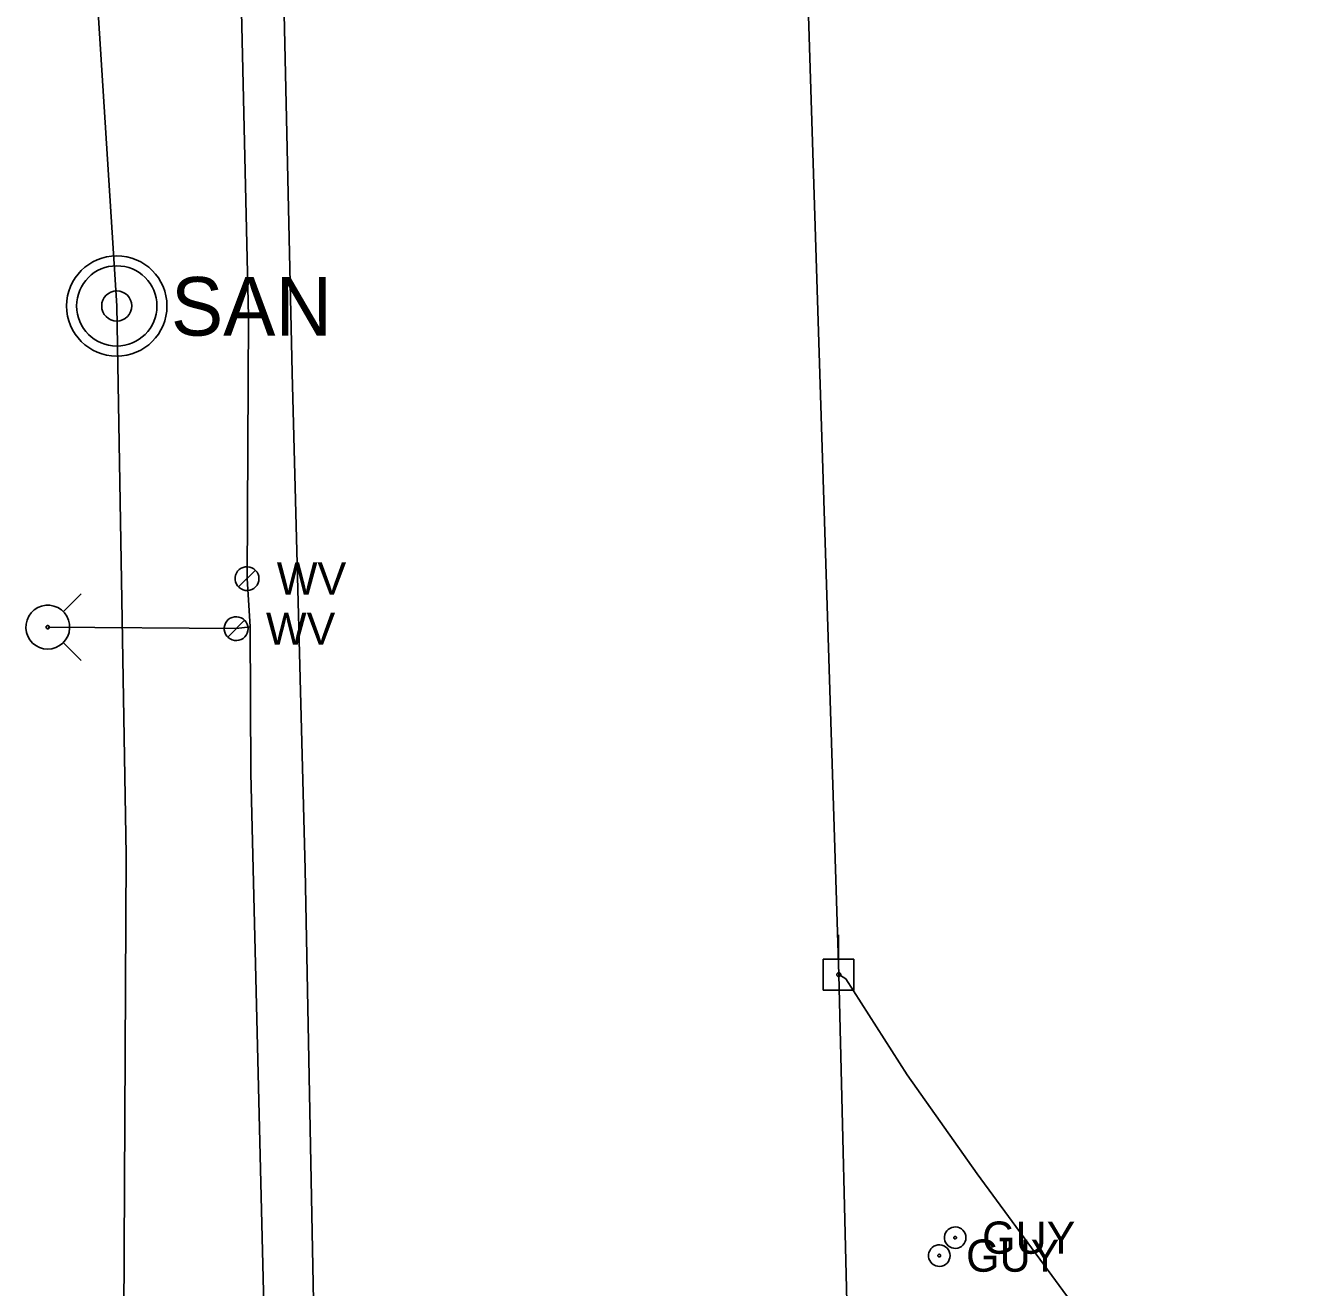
# Model space of a CAD drawing. Extents: x 596028 to 606371, y 330010 to 403088.
# Drawn here: x 601797.7 to 601952.1, y 399237.6 to 399388.3 of the extents above; entities that cross this region are included whole.
import ezdxf

# ---------------------------------------------------------------- set-up
doc = ezdxf.new("R2010")
doc.units = 0
for name, color, linetype in [('E_UTL_E_UG', 7, 'Continuous'), ('E_UTL_EGuyWire', 7, 'Continuous'), ('E_UTL_EPowerPole', 7, 'Continuous'), ('E_UTL_G_UG', 7, 'Continuous'), ('E_UTL_Overhead', 7, 'Continuous'), ('E_UTL_SAN_MH', 7, 'Continuous'), ('E_UTL_SAN_UG', 7, 'Continuous'), ('E_UTL_W', 7, 'Continuous'), ('E_UTL_W_UG', 7, 'Continuous'), ('E_UTL_WHydrant', 7, 'Continuous')]:
    doc.layers.add(name, color=color, linetype=linetype)

msp = doc.modelspace()

# ---------------------------------------------------------------- linework, layer by layer
at = {"layer": 'E_UTL_E_UG'}
msp.add_lwpolyline([(601952.11, 399209.41), (601932.39, 399222.49), (601911.37, 399251.15), (601902.98, 399262.95), (601895.64, 399274.45), (601894.82, 399274.94)], dxfattribs=at)
at = {"layer": 'E_UTL_EGuyWire'}
for points in [[(601910.01, 399243.5), (601909.99, 399243.75), (601909.92, 399243.98), (601909.81, 399244.2), (601909.66, 399244.39), (601909.47, 399244.55), (601909.26, 399244.67), (601909.03, 399244.75), (601908.79, 399244.78), (601908.55, 399244.77), (601908.31, 399244.72), (601908.09, 399244.61), (601907.89, 399244.47), (601907.72, 399244.3), (601907.59, 399244.09), (601907.5, 399243.86), (601907.45, 399243.62), (601907.45, 399243.38), (601907.5, 399243.14), (601907.59, 399242.91), (601907.72, 399242.71), (601907.89, 399242.53), (601908.09, 399242.39), (601908.31, 399242.29), (601908.55, 399242.23), (601908.79, 399242.22), (601909.03, 399242.26), (601909.26, 399242.34), (601909.47, 399242.46), (601909.66, 399242.62), (601909.81, 399242.81), (601909.92, 399243.03), (601909.99, 399243.26), (601910.01, 399243.5)], [(601908.89, 399243.5), (601908.89, 399243.53), (601908.88, 399243.56), (601908.86, 399243.59), (601908.84, 399243.61), (601908.82, 399243.63), (601908.79, 399243.65), (601908.77, 399243.66), (601908.74, 399243.66), (601908.71, 399243.66), (601908.68, 399243.65), (601908.65, 399243.64), (601908.62, 399243.62), (601908.6, 399243.6), (601908.59, 399243.58), (601908.57, 399243.55), (601908.57, 399243.52), (601908.57, 399243.49), (601908.57, 399243.46), (601908.59, 399243.43), (601908.6, 399243.4), (601908.62, 399243.38), (601908.65, 399243.36), (601908.68, 399243.35), (601908.71, 399243.34), (601908.74, 399243.34), (601908.77, 399243.35), (601908.79, 399243.36), (601908.82, 399243.37), (601908.84, 399243.39), (601908.86, 399243.42), (601908.88, 399243.44), (601908.89, 399243.47), (601908.89, 399243.5)], [(601908.11, 399241.36), (601908.09, 399241.6), (601908.02, 399241.83), (601907.91, 399242.05), (601907.75, 399242.24), (601907.57, 399242.4), (601907.36, 399242.52), (601907.13, 399242.6), (601906.89, 399242.64), (601906.64, 399242.63), (601906.41, 399242.57), (601906.18, 399242.47), (601905.99, 399242.33), (601905.82, 399242.15), (601905.69, 399241.94), (601905.59, 399241.72), (601905.55, 399241.48), (601905.55, 399241.23), (601905.59, 399240.99), (601905.69, 399240.77), (601905.82, 399240.56), (601905.99, 399240.39), (601906.18, 399240.24), (601906.41, 399240.14), (601906.64, 399240.09), (601906.89, 399240.07), (601907.13, 399240.11), (601907.36, 399240.19), (601907.57, 399240.31), (601907.75, 399240.47), (601907.91, 399240.66), (601908.02, 399240.88), (601908.09, 399241.11), (601908.11, 399241.36)], [(601906.99, 399241.36), (601906.98, 399241.39), (601906.98, 399241.42), (601906.96, 399241.44), (601906.94, 399241.47), (601906.92, 399241.49), (601906.89, 399241.5), (601906.86, 399241.51), (601906.83, 399241.52), (601906.8, 399241.51), (601906.77, 399241.51), (601906.75, 399241.49), (601906.72, 399241.48), (601906.7, 399241.45), (601906.68, 399241.43), (601906.67, 399241.4), (601906.67, 399241.37), (601906.67, 399241.34), (601906.67, 399241.31), (601906.68, 399241.28), (601906.7, 399241.26), (601906.72, 399241.23), (601906.75, 399241.22), (601906.77, 399241.2), (601906.8, 399241.2), (601906.83, 399241.2), (601906.86, 399241.2), (601906.89, 399241.21), (601906.92, 399241.22), (601906.94, 399241.24), (601906.96, 399241.27), (601906.98, 399241.3), (601906.98, 399241.33), (601906.99, 399241.36)]]:
    msp.add_lwpolyline(points, dxfattribs=at)
at = {"layer": 'E_UTL_EPowerPole'}
for points in [[(601894.79, 399276.78), (601894.79, 399279.69)], [(601896.63, 399276.78), (601892.94, 399276.78)], [(601892.94, 399276.78), (601892.94, 399273.09)], [(601896.63, 399273.09), (601896.63, 399276.78)], [(601895.06, 399274.94), (601895.05, 399274.99), (601895.04, 399275.03), (601895.02, 399275.07), (601894.99, 399275.11), (601894.96, 399275.14), (601894.92, 399275.16), (601894.88, 399275.17), (601894.83, 399275.18), (601894.79, 399275.18), (601894.74, 399275.17), (601894.7, 399275.15), (601894.66, 399275.12), (601894.63, 399275.09), (601894.61, 399275.05), (601894.59, 399275.01), (601894.58, 399274.96), (601894.58, 399274.92), (601894.59, 399274.87), (601894.61, 399274.83), (601894.63, 399274.79), (601894.66, 399274.76), (601894.7, 399274.73), (601894.74, 399274.72), (601894.79, 399274.71), (601894.83, 399274.7), (601894.88, 399274.71), (601894.92, 399274.72), (601894.96, 399274.75), (601894.99, 399274.78), (601895.02, 399274.81), (601895.04, 399274.85), (601895.05, 399274.9), (601895.06, 399274.94)], [(601892.94, 399273.09), (601896.63, 399273.09)]]:
    msp.add_lwpolyline(points, dxfattribs=at)
at = {"layer": 'E_UTL_G_UG'}
msp.add_lwpolyline([(601832.58, 399207.07), (601831.05, 399287.5), (601829.49, 399346.86), (601828.07, 399411.26), (601827.55, 399468.07), (601826.74, 399487.83), (601866.97, 399489.26), (601905.05, 399489.28)], dxfattribs=at)
at = {"layer": 'E_UTL_Overhead'}
msp.add_lwpolyline([(601799.71, 399128), (601895.99, 399227.7), (601894.82, 399274.94), (601890.14, 399423.61), (601887.97, 399578.04), (601883.55, 399776.02), (601879.86, 399971.56), (601879.22, 400198.59)], dxfattribs=at)
at = {"layer": 'E_UTL_SAN_MH'}
for radius in [6, 4.8, 1.8]:
    msp.add_circle((601808.52, 399354.86), radius, dxfattribs=at)
at = {"layer": 'E_UTL_SAN_UG'}
msp.add_lwpolyline([(601834.58, 397979.3), (601827.27, 398477.97), (601824.22, 398555.37), (601823.94, 398602.6), (601823.36, 398635.14), (601822.76, 398683.08), (601820.93, 398724.67), (601817.01, 398811.67), (601816.14, 398892.72), (601815.6, 398929.5), (601815.23, 398967.73), (601816.12, 399020.67), (601816.07, 399067.52), (601809, 399163.56), (601809.63, 399289.25), (601808.51, 399354.86), (601805.68, 399399.45), (601802.75, 399484.94), (601799.12, 399562.02), (601798.13, 399736.67), (601901.37, 399736.39)], dxfattribs=at)
at = {"layer": 'E_UTL_W'}
for points in [[(601825.51, 399322.28), (601825.49, 399322.55), (601825.41, 399322.81), (601825.29, 399323.05), (601825.12, 399323.26), (601824.91, 399323.44), (601824.68, 399323.57), (601824.42, 399323.66), (601824.15, 399323.7), (601823.88, 399323.69), (601823.62, 399323.62), (601823.37, 399323.51), (601823.15, 399323.35), (601822.97, 399323.16), (601822.82, 399322.93), (601822.72, 399322.68), (601822.67, 399322.41), (601822.67, 399322.14), (601822.72, 399321.87), (601822.82, 399321.62), (601822.97, 399321.39), (601823.15, 399321.2), (601823.37, 399321.04), (601823.62, 399320.93), (601823.88, 399320.86), (601824.15, 399320.85), (601824.42, 399320.89), (601824.68, 399320.98), (601824.91, 399321.11), (601825.12, 399321.29), (601825.29, 399321.5), (601825.41, 399321.75), (601825.49, 399322.01), (601825.51, 399322.28)], [(601823.08, 399321.27), (601825.09, 399323.28)], [(601824.21, 399316.3), (601824.19, 399316.57), (601824.11, 399316.83), (601823.99, 399317.07), (601823.82, 399317.28), (601823.61, 399317.46), (601823.38, 399317.59), (601823.12, 399317.68), (601822.86, 399317.72), (601822.58, 399317.71), (601822.32, 399317.64), (601822.07, 399317.53), (601821.85, 399317.37), (601821.67, 399317.18), (601821.52, 399316.95), (601821.42, 399316.7), (601821.37, 399316.43), (601821.37, 399316.16), (601821.42, 399315.89), (601821.52, 399315.64), (601821.67, 399315.41), (601821.85, 399315.22), (601822.07, 399315.06), (601822.32, 399314.95), (601822.58, 399314.88), (601822.86, 399314.87), (601823.12, 399314.91), (601823.38, 399315), (601823.61, 399315.13), (601823.82, 399315.31), (601823.99, 399315.52), (601824.11, 399315.77), (601824.19, 399316.03), (601824.21, 399316.3)], [(601821.78, 399315.29), (601823.8, 399317.3)]]:
    msp.add_lwpolyline(points, dxfattribs=at)
at = {"layer": 'E_UTL_W_UG'}
for points in [[(601935.92, 399089.49), (601825.9, 399089.09), (601826.74, 399119.36), (601826.12, 399185.57), (601826.41, 399222.32), (601824.54, 399299), (601824.45, 399316.49), (601824.09, 399322.28), (601824.26, 399353.61), (601823.1, 399403.96)], [(601824.45, 399316.49), (601822.79, 399316.3), (601800.27, 399316.47)]]:
    msp.add_lwpolyline(points, dxfattribs=at)
at = {"layer": 'E_UTL_WHydrant'}
for points in [[(601802.11, 399318.3), (601804.25, 399320.44)], [(601800.27, 399313.84), (601800.77, 399313.89), (601801.25, 399314.03), (601801.69, 399314.26), (601802.08, 399314.57), (601802.41, 399314.95), (601802.66, 399315.38), (601802.82, 399315.85), (601802.89, 399316.34), (601802.87, 399316.84), (601802.75, 399317.32), (601802.55, 399317.78), (601802.26, 399318.18), (601801.9, 399318.53), (601801.48, 399318.8), (601801.01, 399318.98), (601800.52, 399319.08), (601800.03, 399319.08), (601799.54, 399318.98), (601799.07, 399318.8), (601798.65, 399318.53), (601798.29, 399318.18), (601798, 399317.78), (601797.8, 399317.32), (601797.68, 399316.84), (601797.65, 399316.34), (601797.73, 399315.85), (601797.89, 399315.38), (601798.14, 399314.95), (601798.46, 399314.57), (601798.86, 399314.26), (601799.3, 399314.03), (601799.78, 399313.89), (601800.27, 399313.84)], [(601800.27, 399316.27), (601800.31, 399316.27), (601800.35, 399316.28), (601800.38, 399316.3), (601800.41, 399316.32), (601800.44, 399316.35), (601800.46, 399316.38), (601800.47, 399316.42), (601800.47, 399316.46), (601800.47, 399316.5), (601800.46, 399316.53), (601800.45, 399316.57), (601800.43, 399316.6), (601800.4, 399316.62), (601800.37, 399316.64), (601800.33, 399316.66), (601800.29, 399316.67), (601800.26, 399316.67), (601800.22, 399316.66), (601800.18, 399316.64), (601800.15, 399316.62), (601800.12, 399316.6), (601800.1, 399316.57), (601800.09, 399316.53), (601800.08, 399316.5), (601800.07, 399316.46), (601800.08, 399316.42), (601800.09, 399316.38), (601800.11, 399316.35), (601800.14, 399316.32), (601800.17, 399316.3), (601800.2, 399316.28), (601800.24, 399316.27), (601800.27, 399316.27)], [(601802.11, 399314.63), (601804.25, 399312.49)]]:
    msp.add_lwpolyline(points, dxfattribs=at)

# ---------------------------------------------------------------- texts
at = {"layer": 'E_UTL_EGuyWire'}
for p in [(601911.94, 399241.58), (601910.03, 399239.43)]:
    msp.add_text('GUY', height=3.85, dxfattribs=at).set_placement(p)
at = {"layer": 'E_UTL_SAN_MH'}
msp.add_text('SAN', height=6.998, dxfattribs=at).set_placement((601815, 399351.32))
at = {"layer": 'E_UTL_W'}
for p in [(601827.65, 399320.35), (601826.35, 399314.37)]:
    msp.add_text('WV', height=3.85, dxfattribs=at).set_placement(p)

doc.saveas('drawing.dxf')
